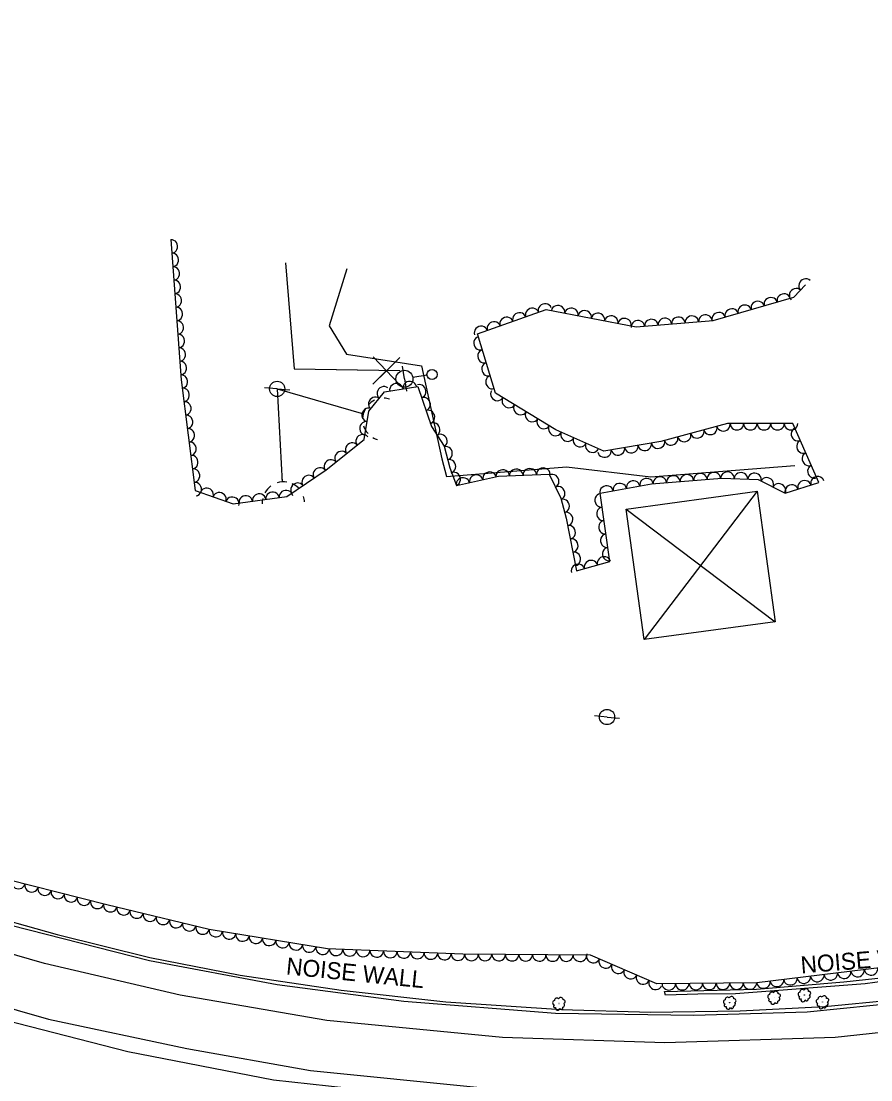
# Model space of a CAD drawing. Extents: x 1722896 to 1754269, y 648279 to 666297.
# Drawn here: x 1740871.1 to 1741122, y 650440.4 to 650752.8 of the extents above; entities that cross this region are included whole.
import ezdxf

# ---------------------------------------------------------------- set-up
doc = ezdxf.new("R2010")
doc.units = 0
for name, color, linetype in [('DESIGN - CENTERLINE - Proposed Text', 7, 'Continuous'), ('DESIGN - SCRATCH - User 1', 7, 'Continuous'), ('SURVEY - CENTERLINE - Preliminary Text', 7, 'Continuous'), ('SURVEY - DTM - Breaklines', 7, 'Continuous'), ('SURVEY - VEGETATION - Features with Text', 7, 'Continuous')]:
    doc.layers.add(name, color=color, linetype=linetype)

msp = doc.modelspace()

# ---------------------------------------------------------------- linework, layer by layer
at = {"layer": 'DESIGN - CENTERLINE - Proposed Text'}
for points in [[(1740949.18, 650681.55), (1740951.71, 650650.24), (1740982.94, 650649.69)], [(1740949.18, 650681.55), (1740951.71, 650650.24), (1740970.3, 650649.91)], [(1740982.96, 650653.59), (1740974.92, 650645.73), (1740978.99, 650649.66), (1740975.06, 650653.73), (1740982.82, 650645.59)]]:
    msp.add_lwpolyline(points, dxfattribs=at)
at = {"layer": 'DESIGN - SCRATCH - User 1'}
for points in [[(1741061.34, 650465.37), (1741061.07, 650466.47), (1741088.23, 650467.15), (1741114.06, 650469.31), (1741139.61, 650472.03), (1741165.16, 650475.88), (1741189.82, 650479.28), (1741209.34, 650483.17), (1741261.57, 650527.63), (1741305.3, 650568.56), (1741340.53, 650592.75), (1741365.31, 650610.02), (1741455.52, 650669.76), (1741542.31, 650723.51), (1741587.32, 650746.12), (1741600.67, 650752.84)], [(1741601.2, 650750.77), (1741582.94, 650742.32), (1741549.07, 650725.47), (1741541.49, 650721.89), (1741464.8, 650673.87), (1741423.33, 650647.16), (1741353.95, 650600.86), (1741332.25, 650585.8), (1741305.68, 650567.69), (1741268.92, 650532.69), (1741209.73, 650482.13), (1741176.76, 650476.13), (1741168.91, 650475.45), (1741120.36, 650468.7), (1741082.09, 650465.82), (1741070.93, 650465.69), (1741061.34, 650465.37)], [(1740857.12, 650490.18), (1740881.7, 650483.29), (1740909.09, 650476.51), (1740935.76, 650471.27), (1740965.6, 650466.84), (1740996.54, 650463.44), (1741030.7, 650461.1), (1741056.9, 650460.33), (1741083.4, 650460.74), (1741108.37, 650462.04), (1741128.75, 650464.04)], [(1741132.44, 650463.36), (1741103.19, 650460.36), (1741069.71, 650459.35), (1741028.91, 650460.01), (1740984.12, 650463.49), (1740946.7, 650468.4), (1740909.01, 650475.53), (1740862.92, 650487.23)]]:
    msp.add_lwpolyline(points, dxfattribs=at)
at = {"layer": 'SURVEY - CENTERLINE - Preliminary Text'}
for points in [[(1740967.28, 650679.77), (1740962.05, 650662.88), (1740967.13, 650654.54), (1740989.32, 650651.09), (1740995.33, 650623.66), (1740996.73, 650618.42), (1741032.11, 650621.31), (1741057.06, 650618.39), (1741099.57, 650621.67)], [(1741620.01, 650668.5), (1741594.52, 650650.15), (1741554.88, 650624.69), (1741511.09, 650598.23), (1741455.36, 650566.77), (1741403.26, 650538.59), (1741362.77, 650519.1), (1741331.57, 650505.45), (1741287.5, 650488.42), (1741235.19, 650473.4), (1741200.52, 650465.2), (1741152.57, 650457.35), (1741111.46, 650452.89), (1741061.2, 650451.35), (1741013.27, 650452.91), (1740961.37, 650457.87), (1740918.07, 650465.37), (1740877.99, 650474.71), (1740840.72, 650485.41), (1740799.93, 650499.48), (1740751.47, 650520.6), (1740713.66, 650540.02), (1740668.71, 650566.09), (1740639.26, 650584.75)], [(1740640.09, 650565.72), (1740665.13, 650549.78), (1740700.19, 650529.44), (1740735.05, 650510.97), (1740767.41, 650496.16), (1740803.32, 650482.24), (1740832.75, 650471.62), (1740879.2, 650458.33), (1740919.98, 650449.65), (1740956.49, 650443.15), (1741006.65, 650438.17)], [(1741130.7, 650431.62), (1741098.59, 650430.35), (1741043.75, 650430.94), (1740999.7, 650434.36), (1740945.61, 650440.32), (1740902.56, 650448.66), (1740855.32, 650460.73), (1740794.59, 650480.22), (1740755.85, 650496.82), (1740714.4, 650517.18), (1740665.26, 650544.59), (1740640.02, 650559.66)]]:
    msp.add_lwpolyline(points, dxfattribs=at)
at = {"layer": 'SURVEY - DTM - Breaklines'}
for p, q in [((1740984.27, 650647.3), (1740983.69, 650651)), ((1740984.27, 650647.3), (1740984.84, 650643.59)), ((1740990.94, 650648.33), (1740986.74, 650647.68)), ((1740946.69, 650644.31), (1740942.95, 650644.6)), ((1740946.69, 650644.31), (1740950.43, 650644.02)), ((1740946.69, 650644.31), (1740972.19, 650636.97)), ((1740946.69, 650644.31), (1740948.16, 650616.83)), ((1740970.84, 650637.36), (1740972.19, 650636.97)), ((1740948.08, 650618.23), (1740948.16, 650616.83)), ((1741088.46, 650614.11), (1741055.04, 650570.32)), ((1741049.8, 650608.85), (1741093.71, 650575.57)), ((1741044.1, 650547.47), (1741040.36, 650547.84)), ((1741044.1, 650547.47), (1741047.83, 650547.1))]:
    msp.add_line(p, q, dxfattribs=at)
msp.add_lwpolyline([(1741049.8, 650608.85), (1741088.46, 650614.11), (1741093.71, 650575.57), (1741055.04, 650570.32), (1741049.8, 650608.85)], dxfattribs=at)
for centre, radius in [((1740984.27, 650647.3), 2.5), ((1740992.42, 650648.56), 1.5), ((1740946.69, 650644.31), 2.25), ((1741044.1, 650547.47), 2.25)]:
    msp.add_circle(centre, radius, dxfattribs=at)
for start, end in [(126.6109, 151.3809), (80.5691, 107.0844), (44.926, 65.2685), (168.2347, 182.1241), (3.0481, 17.669)]:
    msp.add_arc((1740948.53, 650610.65), 6.25, start, end, dxfattribs=at)
for start_param, end_param in [(0.730907, 1.085951), (0, 0.255182), (1.352995, 1.815775), (2.156577, 2.588895), (2.883049, 3.125465)]:
    msp.add_ellipse((1740978.15, 650635.31), major_axis=(1.73, 6.01), ratio=0.998902, start_param=start_param, end_param=end_param, dxfattribs=at)
at = {"layer": 'SURVEY - VEGETATION - Features with Text'}
for points in [[(1740915.26, 650688.36), (1740918.3, 650647.02), (1740922.51, 650614.33), (1740933.69, 650610.42), (1740949.54, 650612.54), (1740961.15, 650620.41), (1740972.39, 650629.36), (1740973.76, 650637.7), (1740978.39, 650643.42), (1740988.25, 650645.06), (1740992.3, 650633.19), (1740995.98, 650627.41), (1740997.67, 650620.99), (1740999.67, 650615.78), (1741012.06, 650618.52), (1741027.01, 650619.16), (1741030.5, 650612.08), (1741032.07, 650606.17), (1741035.12, 650590.6), (1741044.95, 650593.4), (1741042.08, 650613.49), (1741057.27, 650616.28), (1741078, 650617.98), (1741088.73, 650617.52), (1741096.75, 650613.53), (1741106.68, 650616.73), (1741098.99, 650634.09), (1741079.67, 650634.05), (1741059.97, 650628.75), (1741043.12, 650625.94), (1741029.02, 650632.23), (1741011.14, 650643.05), (1741005.81, 650660.52), (1741026.17, 650667.72), (1741052.68, 650662.59), (1741075.42, 650664.49), (1741099.24, 650671.34), (1741102.76, 650674.99)], [(1741135.05, 650474.76), (1741088.38, 650469.03), (1741058.82, 650468.73), (1741039.26, 650477.16), (1741001.56, 650477.46), (1740961.58, 650479.03), (1740926.58, 650484.77), (1740896.43, 650492.07), (1740859.8, 650501.27), (1740824.2, 650510.81), (1740787.21, 650528.26), (1740758.26, 650544.7), (1740729.57, 650556.11), (1740703.77, 650567.6), (1740690.72, 650580.16), (1740683.09, 650586.85), (1740675.41, 650587.84), (1740651.86, 650599.95), (1740632.87, 650609.88), (1740626.52, 650607.16)]]:
    msp.add_lwpolyline(points, dxfattribs=at)
for centre in [(1741093.44, 650464.69), (1741102.38, 650465.42), (1741029.9, 650462.91), (1741080.32, 650463.17), (1741107.72, 650463.36)]:
    msp.add_circle(centre, 0.022, dxfattribs=at)
for centre, radius, start, end in [((1741029.29, 650463.81), 0.719, 46.8342, 184.3584), ((1741030.42, 650464.01), 0.714, 357.73, 153.5685), ((1741079.71, 650464.07), 0.719, 46.8342, 184.3584), ((1741080.84, 650464.28), 0.714, 357.73, 153.5685), ((1741081.67, 650463.74), 0.527, 287.9829, 102.9832), ((1741092.2, 650464.91), 0.631, 97.7815, 254.5704), ((1741092.25, 650463.93), 0.433, 119.8976, 298.6433), ((1741092.83, 650465.59), 0.719, 46.8342, 184.3584), ((1741093.96, 650465.8), 0.714, 357.73, 153.5685), ((1741094.48, 650464.28), 0.679, 277.824, 44.6697), ((1741094.8, 650465.26), 0.527, 287.9829, 102.9832), ((1741101.14, 650465.64), 0.631, 97.7815, 254.5704), ((1741101.19, 650464.66), 0.433, 119.8976, 298.6433), ((1741101.77, 650466.32), 0.719, 46.8342, 184.3584), ((1741101.99, 650464.06), 0.629, 159.9183, 353.338), ((1741102.9, 650466.52), 0.714, 357.73, 153.5685), ((1741103.06, 650464.17), 0.479, 202.537, 19.8561), ((1741103.41, 650465.01), 0.679, 277.824, 44.6697), ((1741103.73, 650465.98), 0.527, 287.9829, 102.9832), ((1741106.48, 650463.58), 0.631, 97.7815, 254.5704), ((1741107.11, 650464.26), 0.719, 46.8342, 184.3584), ((1741108.24, 650464.46), 0.714, 357.73, 153.5685), ((1741109.07, 650463.92), 0.527, 287.9829, 102.9832), ((1741028.66, 650463.13), 0.631, 97.7815, 254.5704), ((1741028.71, 650462.15), 0.433, 119.8976, 298.6433), ((1741029.51, 650461.55), 0.629, 159.9183, 353.338), ((1741030.57, 650461.66), 0.479, 202.537, 19.8561), ((1741030.93, 650462.5), 0.679, 277.824, 44.6697), ((1741031.25, 650463.47), 0.527, 287.9829, 102.9832), ((1741079.08, 650463.39), 0.631, 97.7815, 254.5704), ((1741079.12, 650462.41), 0.433, 119.8976, 298.6433), ((1741079.92, 650461.81), 0.629, 159.9183, 353.338), ((1741080.99, 650461.93), 0.479, 202.537, 19.8561), ((1741081.35, 650462.76), 0.679, 277.824, 44.6697), ((1741093.05, 650463.33), 0.629, 159.9183, 353.338), ((1741094.12, 650463.44), 0.479, 202.537, 19.8561), ((1741106.53, 650462.59), 0.433, 119.8976, 298.6433), ((1741107.33, 650462), 0.629, 159.9183, 353.338), ((1741108.39, 650462.11), 0.479, 202.537, 19.8561), ((1741108.75, 650462.94), 0.679, 277.824, 44.6697)]:
    msp.add_arc(centre, radius, start, end, dxfattribs=at)
for centre, major_axis in [((1740915.41, 650686.36), (0.15, -1.99)), ((1740915.7, 650682.37), (0.15, -1.99)), ((1740916, 650678.38), (0.15, -1.99)), ((1741102.67, 650674.89), (1.39, 1.44)), ((1740916.29, 650674.4), (0.15, -1.99)), ((1741099.89, 650672.02), (1.39, 1.44)), ((1740916.58, 650670.41), (0.15, -1.99)), ((1741088.61, 650668.29), (1.92, 0.55)), ((1741092.45, 650669.39), (1.92, 0.55)), ((1741096.3, 650670.5), (1.92, 0.55)), ((1740916.88, 650666.42), (0.15, -1.99)), ((1741021.97, 650666.24), (1.89, 0.67)), ((1741025.74, 650667.57), (1.89, 0.67)), ((1741029.65, 650667.05), (1.96, -0.38)), ((1741033.58, 650666.29), (1.96, -0.38)), ((1741037.5, 650665.53), (1.96, -0.38)), ((1741080.92, 650666.08), (1.92, 0.55)), ((1741084.77, 650667.18), (1.92, 0.55)), ((1740917.17, 650662.43), (0.15, -1.99)), ((1741010.66, 650662.23), (1.89, 0.67)), ((1741014.43, 650663.57), (1.89, 0.67)), ((1741018.2, 650664.9), (1.89, 0.67)), ((1741041.43, 650664.77), (1.96, -0.38)), ((1741045.36, 650664.01), (1.96, -0.38)), ((1741049.29, 650663.25), (1.96, -0.38)), ((1741053.22, 650662.64), (1.99, 0.17)), ((1741057.21, 650662.97), (1.99, 0.17)), ((1741061.19, 650663.31), (1.99, 0.17)), ((1741065.18, 650663.64), (1.99, 0.17)), ((1741069.17, 650663.97), (1.99, 0.17)), ((1741073.15, 650664.31), (1.99, 0.17)), ((1741077.08, 650664.97), (1.92, 0.55)), ((1741006.89, 650660.9), (1.89, 0.67)), ((1740917.46, 650658.44), (0.15, -1.99)), ((1741006.65, 650657.78), (-0.58, 1.91)), ((1740917.76, 650654.45), (0.15, -1.99)), ((1741007.82, 650653.95), (-0.58, 1.91)), ((1740918.05, 650650.46), (0.15, -1.99)), ((1741008.99, 650650.13), (-0.58, 1.91)), ((1740918.37, 650646.47), (0.26, -1.98)), ((1740981.89, 650644), (1.97, 0.33)), ((1740985.83, 650644.66), (1.97, 0.33)), ((1740988.75, 650643.59), (0.65, -1.89)), ((1741010.15, 650646.3), (-0.58, 1.91)), ((1740918.88, 650642.51), (0.26, -1.98)), ((1740978.11, 650643.06), (1.26, 1.55)), ((1741011.66, 650642.74), (-1.71, 1.04)), ((1740919.39, 650638.54), (0.26, -1.98)), ((1740975.59, 650639.96), (1.26, 1.55)), ((1740990.04, 650639.81), (0.65, -1.89)), ((1741015.08, 650640.67), (-1.71, 1.04)), ((1741018.5, 650638.6), (-1.71, 1.04)), ((1740919.9, 650634.57), (0.26, -1.98)), ((1740973.58, 650636.62), (0.32, 1.97)), ((1740991.33, 650636.02), (0.65, -1.89)), ((1741021.93, 650636.53), (-1.71, 1.04)), ((1740972.93, 650632.67), (0.32, 1.97)), ((1740992.84, 650632.34), (1.08, -1.69)), ((1741025.35, 650634.46), (-1.71, 1.04)), ((1741028.77, 650632.39), (-1.71, 1.04)), ((1741074.63, 650632.7), (-1.93, -0.52)), ((1741078.49, 650633.74), (-1.93, -0.52)), ((1741082.45, 650634.06), (-2, 0)), ((1741086.45, 650634.07), (-2, 0)), ((1741090.45, 650634.07), (-2, 0)), ((1741094.45, 650634.08), (-2, 0)), ((1741098.45, 650634.09), (-2, 0)), ((1740920.41, 650630.6), (0.26, -1.98)), ((1740971.89, 650628.96), (1.56, 1.25)), ((1740994.99, 650628.97), (1.08, -1.69)), ((1741032.41, 650630.72), (-1.83, 0.81)), ((1741036.06, 650629.09), (-1.83, 0.81)), ((1741063.05, 650629.58), (-1.93, -0.52)), ((1741066.91, 650630.62), (-1.93, -0.52)), ((1741070.77, 650631.66), (-1.93, -0.52)), ((1741100.39, 650630.92), (-0.81, 1.83)), ((1740920.92, 650626.64), (0.26, -1.98)), ((1740968.76, 650626.47), (1.56, 1.25)), ((1740996.53, 650625.33), (0.51, -1.93)), ((1741039.71, 650627.46), (-1.83, 0.81)), ((1741047.33, 650626.64), (-1.97, -0.33)), ((1741051.27, 650627.3), (-1.97, -0.33)), ((1741055.22, 650627.96), (-1.97, -0.33)), ((1741059.17, 650628.62), (-1.97, -0.33)), ((1741102.01, 650627.26), (-0.81, 1.83)), ((1740921.44, 650622.67), (0.26, -1.98)), ((1740962.5, 650621.49), (1.56, 1.25)), ((1740965.63, 650623.98), (1.56, 1.25)), ((1740997.55, 650621.46), (0.51, -1.93)), ((1741043.38, 650625.99), (-1.97, -0.33)), ((1741103.63, 650623.61), (-0.81, 1.83)), ((1740921.95, 650618.7), (0.26, -1.98)), ((1740959.27, 650619.13), (1.66, 1.12)), ((1741013.3, 650618.57), (2, 0.09)), ((1741017.3, 650618.74), (2, 0.09)), ((1741021.29, 650618.92), (2, 0.09)), ((1741025.29, 650619.09), (2, 0.09)), ((1741105.25, 650619.95), (-0.81, 1.83)), ((1740955.96, 650616.89), (1.66, 1.12)), ((1740998.93, 650617.71), (0.72, -1.87)), ((1741001.56, 650616.19), (1.95, 0.43)), ((1741005.46, 650617.06), (1.95, 0.43)), ((1741009.37, 650617.92), (1.95, 0.43)), ((1741028.02, 650617.12), (0.88, -1.79)), ((1741051.82, 650615.28), (1.97, 0.36)), ((1741055.75, 650616), (1.97, 0.36)), ((1741059.72, 650616.48), (1.99, 0.16)), ((1741063.7, 650616.81), (1.99, 0.16)), ((1741067.69, 650617.14), (1.99, 0.16)), ((1741071.68, 650617.47), (1.99, 0.16)), ((1741075.66, 650617.79), (1.99, 0.16)), ((1741079.65, 650617.91), (2, -0.09)), ((1741083.65, 650617.74), (2, -0.09)), ((1741087.65, 650617.57), (2, -0.09)), ((1741091.34, 650616.22), (1.79, -0.89)), ((1741102.42, 650615.36), (1.9, 0.61)), ((1741106.23, 650616.58), (1.9, 0.61)), ((1740922.46, 650614.74), (0.26, -1.98)), ((1740925.89, 650613.14), (1.89, -0.66)), ((1740949.3, 650612.5), (1.98, 0.26)), ((1740952.65, 650614.64), (1.66, 1.12)), ((1741029.79, 650613.53), (0.88, -1.79)), ((1741043.95, 650613.83), (1.97, 0.36)), ((1741047.88, 650614.55), (1.97, 0.36)), ((1741094.92, 650614.44), (1.79, -0.89)), ((1741098.61, 650614.13), (1.9, 0.61)), ((1740929.67, 650611.83), (1.89, -0.66)), ((1740933.45, 650610.51), (1.89, -0.66)), ((1740937.4, 650610.92), (1.98, 0.26)), ((1740941.37, 650611.45), (1.98, 0.26)), ((1740945.33, 650611.98), (1.98, 0.26)), ((1741031.11, 650609.77), (0.51, -1.93)), ((1741042.38, 650611.4), (-0.28, 1.98)), ((1741032.12, 650605.9), (0.38, -1.96)), ((1741042.94, 650607.44), (-0.28, 1.98)), ((1741043.51, 650603.48), (-0.28, 1.98)), ((1741032.89, 650601.98), (0.38, -1.96)), ((1741033.66, 650598.05), (0.38, -1.96)), ((1741044.07, 650599.52), (-0.28, 1.98)), ((1741034.43, 650594.13), (0.38, -1.96)), ((1741044.64, 650595.56), (-0.28, 1.98)), ((1741035.51, 650590.71), (1.92, 0.55)), ((1741039.36, 650591.81), (1.92, 0.55)), ((1741043.2, 650592.9), (1.92, 0.55)), ((1740870.26, 650498.64), (-1.94, 0.49)), ((1740874.14, 650497.67), (-1.94, 0.49)), ((1740878.02, 650496.69), (-1.94, 0.49)), ((1740881.9, 650495.72), (-1.94, 0.49)), ((1740885.78, 650494.75), (-1.94, 0.49)), ((1740889.66, 650493.77), (-1.94, 0.49)), ((1740893.54, 650492.8), (-1.94, 0.49)), ((1740897.42, 650491.83), (-1.94, 0.47)), ((1740901.31, 650490.89), (-1.94, 0.47)), ((1740905.19, 650489.95), (-1.94, 0.47)), ((1740909.08, 650489.01), (-1.94, 0.47)), ((1740912.97, 650488.07), (-1.94, 0.47)), ((1740916.86, 650487.12), (-1.94, 0.47)), ((1740920.75, 650486.18), (-1.94, 0.47)), ((1740924.63, 650485.24), (-1.94, 0.47)), ((1740928.55, 650484.45), (-1.97, 0.32)), ((1740932.5, 650483.8), (-1.97, 0.32)), ((1740936.45, 650483.15), (-1.97, 0.32)), ((1740940.39, 650482.51), (-1.97, 0.32)), ((1740944.34, 650481.86), (-1.97, 0.32)), ((1740948.29, 650481.21), (-1.97, 0.32)), ((1740952.23, 650480.57), (-1.97, 0.32)), ((1740956.18, 650479.92), (-1.97, 0.32)), ((1740960.13, 650479.27), (-1.97, 0.32)), ((1740964.11, 650478.93), (-2, 0.08)), ((1740968.1, 650478.78), (-2, 0.08)), ((1740972.1, 650478.62), (-2, 0.08)), ((1740976.1, 650478.46), (-2, 0.08)), ((1740980.1, 650478.31), (-2, 0.08)), ((1740984.09, 650478.15), (-2, 0.08)), ((1740988.09, 650477.99), (-2, 0.08)), ((1740992.09, 650477.84), (-2, 0.08)), ((1740996.08, 650477.68), (-2, 0.08)), ((1741000.08, 650477.52), (-2, 0.08)), ((1741004.08, 650477.44), (-2, 0.02)), ((1741008.08, 650477.41), (-2, 0.02)), ((1741012.08, 650477.38), (-2, 0.02)), ((1741016.08, 650477.35), (-2, 0.02)), ((1741020.08, 650477.31), (-2, 0.02)), ((1741024.08, 650477.28), (-2, 0.02)), ((1741028.08, 650477.25), (-2, 0.02)), ((1741032.08, 650477.22), (-2, 0.02)), ((1741036.08, 650477.18), (-2, 0.02)), ((1741040.01, 650476.83), (-1.84, 0.79)), ((1741043.68, 650475.25), (-1.84, 0.79)), ((1741047.36, 650473.67), (-1.84, 0.79)), ((1741051.03, 650472.08), (-1.84, 0.79)), ((1741054.7, 650470.5), (-1.84, 0.79)), ((1741098.26, 650470.25), (-1.99, -0.24)), ((1741102.23, 650470.73), (-1.99, -0.24)), ((1741106.2, 650471.22), (-1.99, -0.24)), ((1741110.17, 650471.71), (-1.99, -0.24)), ((1741114.14, 650472.19), (-1.99, -0.24)), ((1741118.11, 650472.68), (-1.99, -0.24)), ((1741122.08, 650473.17), (-1.99, -0.24)), ((1741058.38, 650468.92), (-1.84, 0.79)), ((1741062.34, 650468.76), (-2, -0.02)), ((1741066.34, 650468.81), (-2, -0.02)), ((1741070.34, 650468.85), (-2, -0.02)), ((1741074.34, 650468.89), (-2, -0.02)), ((1741078.34, 650468.93), (-2, -0.02)), ((1741082.34, 650468.97), (-2, -0.02)), ((1741086.34, 650469.01), (-2, -0.02)), ((1741090.32, 650469.27), (-1.99, -0.24)), ((1741094.29, 650469.76), (-1.99, -0.24))]:
    msp.add_ellipse(centre, major_axis=major_axis, ratio=0.940188, start_param=0, end_param=3.141593, dxfattribs=at)

# ---------------------------------------------------------------- texts
at = {"layer": 'DESIGN - SCRATCH - User 1'}
for rotation, p in [(4.6215, (1741101.48, 650471.77)), (354.2308, (1740949.18, 650471.54))]:
    msp.add_text('NOISE WALL', height=5, rotation=rotation, dxfattribs=at).set_placement(p)

doc.saveas('drawing.dxf')
